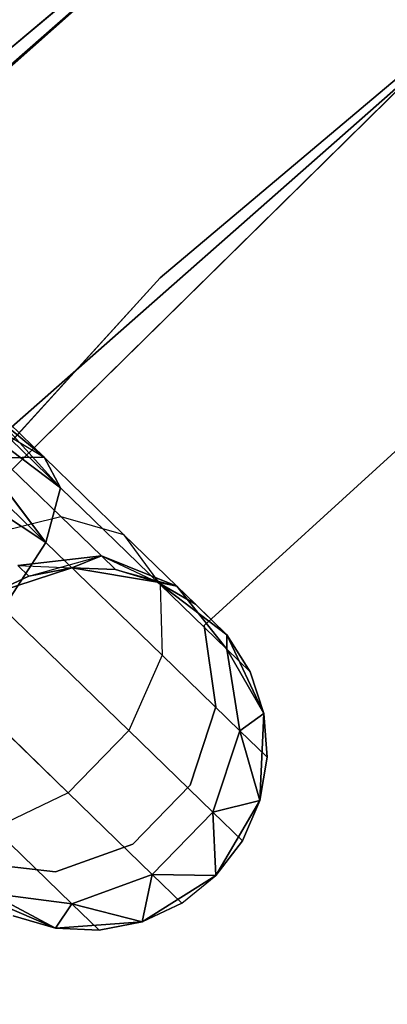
# Model space of a CAD drawing. Extents: x -91 to 91, y -91 to 262.
# Tile 311 of 480: x -43.75 to -41.73, y 40.69 to 46.11. Entities that reach past the tile are written whole.
import ezdxf

# ---------------------------------------------------------------- set-up
doc = ezdxf.new("R2010")
doc.units = 0
doc.header["$LTSCALE"] = 25.4
doc.layers.get('0').update_dxf_attribs({"linetype": 'CONTINUOUS'})

# ---------------------------------------------------------------- blocks, each defined once
blk = doc.blocks.new('ETE0_STL_1')
at = {"color": 0}
for p, q in [((-37.667, 51.1219, 330.5076), (-44.0175, 45.768, 330.5076)), ((-44.0175, 45.768, 321.0076), (-37.667, 51.1219, 321.0076)), ((-37.667, 51.1219, 330.5076), (-44.0175, 45.768, 330.5076)), ((-44.0175, 45.768, 321.0076), (-37.667, 51.1219, 321.0076)), ((-45.0112, 44.7911, 159.5), (-38.7797, 50.283, 159.5)), ((-38.7797, 50.283, 169), (-45.0112, 44.7911, 169)), ((-45.0112, 44.7911, 159.5), (-38.7797, 50.283, 159.5)), ((-38.7797, 50.283, 169), (-45.0112, 44.7911, 169)), ((-38.9328, 50.1646, 158.5), (-45.1475, 44.6537, 158.5)), ((-45.1475, 44.6537, 159.5), (-38.9328, 50.1646, 159.5)), ((-38.9328, 50.1646, 158.5), (-45.1475, 44.6537, 158.5)), ((-45.1475, 44.6537, 159.5), (-38.9328, 50.1646, 159.5)), ((-42.9777, 44.6868, 330.5076), (-36.7773, 49.9143, 330.5076)), ((-36.7773, 49.9143, 321.0076), (-42.9777, 44.6868, 321.0076)), ((-36.7773, 49.9143, 321.0076), (-42.9777, 44.6868, 321.0076)), ((-42.9777, 44.6868, 330.5076), (-36.7773, 49.9143, 330.5076)), ((-37.8636, 49.0953, 159.5), (-43.9479, 43.733, 159.5)), ((-43.9479, 43.733, 169), (-37.8636, 49.0953, 169)), ((-43.9479, 43.733, 169), (-37.8636, 49.0953, 169)), ((-37.8636, 49.0953, 159.5), (-43.9479, 43.733, 159.5)), ((-40.4666, 46.9069, 327.5076), (-46.243, 41.2237, 327.5076)), ((-46.243, 41.2237, 328.5076), (-40.4666, 46.9069, 328.5076)), ((-40.4666, 46.9069, 327.5076), (-46.243, 41.2237, 327.5076)), ((-46.243, 41.2237, 328.5076), (-40.4666, 46.9069, 328.5076)), ((-42.7362, 42.7761, 164.5076), (-38.5741, 46.564, 164.5076)), ((-38.5741, 46.564, 162.5076), (-42.7362, 42.7761, 162.5076)), ((-38.5741, 46.564, 162.5076), (-42.7362, 42.7761, 162.5076)), ((-42.7362, 42.7761, 164.5076), (-38.5741, 46.564, 164.5076)), ((-48.4429, 38.6948, 330.5076), (-42.9777, 44.6868, 330.5076)), ((-42.9777, 44.6868, 321.0076), (-48.4429, 38.6948, 321.0076)), ((-42.9777, 44.6868, 321.0076), (-48.4429, 38.6948, 321.0076)), ((-48.4429, 38.6948, 330.5076), (-42.9777, 44.6868, 330.5076)), ((-42.9777, 44.6868, 321.0076), (-42.9777, 44.6868, 330.5076)), ((-42.9777, 44.6868, 321.0076), (-42.9777, 44.6868, 330.5076)), ((-43.6163, 43.7007, 320.2712), (-44.1324, 44.2017, 320.1281)), ((-43.6163, 43.7007, 320.2712), (-44.1324, 44.2017, 319.8871)), ((-43.6163, 43.7007, 320.2712), (-44.1324, 44.2017, 320.1281)), ((-43.6163, 43.7007, 320.2712), (-44.1324, 44.2017, 319.8871)), ((-43.526, 43.5327, 319.8322), (-44.1324, 44.2017, 319.8871)), ((-43.526, 43.5327, 319.8322), (-44.1324, 44.2017, 319.8871)), ((-44.1324, 44.2017, 170.1281), (-43.6163, 43.7007, 169.744)), ((-44.1324, 44.2017, 169.8871), (-43.6163, 43.7007, 169.744)), ((-44.1324, 44.2017, 169.8871), (-43.6163, 43.7007, 169.744)), ((-44.1324, 44.2017, 170.1281), (-43.6163, 43.7007, 169.744)), ((-44.1324, 44.2017, 170.1281), (-43.526, 43.5327, 170.183)), ((-44.1324, 44.2017, 170.1281), (-43.526, 43.5327, 170.183)), ((-43.6163, 43.7007, 320.2712), (-44.1726, 44.1603, 320.3622)), ((-43.6163, 43.7007, 320.2712), (-44.1726, 44.1603, 320.3622)), ((-43.526, 43.5327, 319.8322), (-44.1726, 44.1603, 319.653)), ((-43.526, 43.5327, 319.8322), (-44.1726, 44.1603, 319.653)), ((-44.1726, 44.1603, 169.653), (-43.6163, 43.7007, 169.744)), ((-44.1726, 44.1603, 169.653), (-43.6163, 43.7007, 169.744)), ((-44.1726, 44.1603, 170.3622), (-43.526, 43.5327, 170.183)), ((-44.1726, 44.1603, 170.3622), (-43.526, 43.5327, 170.183)), ((-43.526, 43.5327, 319.8322), (-44.2506, 44.0799, 319.4395)), ((-43.526, 43.5327, 319.8322), (-44.2506, 44.0799, 319.4395)), ((-43.6073, 43.2326, 319.4683), (-44.2506, 44.0799, 319.4395)), ((-43.6073, 43.2326, 319.4683), (-44.2506, 44.0799, 319.4395)), ((-44.2506, 44.0799, 169.4395), (-43.6163, 43.7007, 169.744)), ((-44.2506, 44.0799, 169.4395), (-43.6163, 43.7007, 169.744)), ((-44.2506, 44.0799, 170.5757), (-43.526, 43.5327, 170.183)), ((-44.2506, 44.0799, 170.5757), (-43.526, 43.5327, 170.183)), ((-44.2506, 44.0799, 170.5757), (-43.6073, 43.2326, 170.5469)), ((-44.2506, 44.0799, 170.5757), (-43.6073, 43.2326, 170.5469)), ((-43.6073, 43.2326, 319.4683), (-44.362, 43.9652, 319.2591)), ((-43.6073, 43.2326, 319.4683), (-44.362, 43.9652, 319.2591)), ((-44.362, 43.9652, 170.7561), (-43.6073, 43.2326, 170.5469)), ((-44.362, 43.9652, 170.7561), (-43.6073, 43.2326, 170.5469)), ((-43.6073, 43.2326, 319.4683), (-44.5002, 43.8229, 319.1222)), ((-43.6073, 43.2326, 319.4683), (-44.5002, 43.8229, 319.1222)), ((-44.5002, 43.8229, 170.8931), (-43.6073, 43.2326, 170.5469)), ((-44.5002, 43.8229, 170.8931), (-43.6073, 43.2326, 170.5469)), ((-43.8574, 43.6982, 320.6847), (-43.6163, 43.7007, 320.2712)), ((-43.8574, 43.6982, 320.6847), (-43.6163, 43.7007, 320.2712)), ((-43.6163, 43.7007, 169.744), (-43.8574, 43.6982, 169.3306)), ((-43.6163, 43.7007, 169.744), (-43.8574, 43.6982, 169.3306)), ((-43.5241, 43.3747, 320.9951), (-43.8574, 43.6982, 320.6847)), ((-43.5241, 43.3747, 320.9951), (-43.8574, 43.6982, 320.6847)), ((-43.8574, 43.6982, 169.3306), (-43.5241, 43.3747, 169.0201)), ((-43.8574, 43.6982, 169.3306), (-43.5241, 43.3747, 169.0201)), ((-43.6163, 43.7007, 320.2712), (-43.526, 43.5327, 319.8322)), ((-43.1788, 43.276, 320.6786), (-43.6163, 43.7007, 320.2712)), ((-43.1788, 43.276, 320.6786), (-43.6163, 43.7007, 320.2712)), ((-43.6163, 43.7007, 320.2712), (-43.526, 43.5327, 319.8322)), ((-43.526, 43.5327, 170.183), (-43.6163, 43.7007, 169.744)), ((-43.6163, 43.7007, 169.744), (-43.1788, 43.276, 169.3366)), ((-43.6163, 43.7007, 169.744), (-43.1788, 43.276, 169.3366)), ((-43.526, 43.5327, 170.183), (-43.6163, 43.7007, 169.744)), ((-43.526, 43.5327, 319.8322), (-43.6073, 43.2326, 319.4683)), ((-43.526, 43.5327, 319.8322), (-43.6073, 43.2326, 319.4683)), ((-43.6073, 43.2326, 170.5469), (-43.526, 43.5327, 170.183)), ((-43.6073, 43.2326, 170.5469), (-43.526, 43.5327, 170.183)), ((-42.9779, 43.0006, 320.3427), (-43.526, 43.5327, 319.8322)), ((-42.9779, 43.0006, 320.3427), (-43.526, 43.5327, 319.8322)), ((-43.526, 43.5327, 170.183), (-42.9779, 43.0006, 169.6726)), ((-43.526, 43.5327, 170.183), (-42.9779, 43.0006, 169.6726)), ((-43.9347, 43.2739, 321.2195), (-43.5241, 43.3747, 320.9951)), ((-43.9347, 43.2739, 321.2195), (-43.5241, 43.3747, 320.9951)), ((-43.9347, 43.2739, 168.7957), (-43.5241, 43.3747, 169.0201)), ((-43.9347, 43.2739, 168.7957), (-43.5241, 43.3747, 169.0201)), ((-43.5241, 43.3747, 320.9951), (-43.1788, 43.276, 320.6786)), ((-43.3014, 43.1585, 321.4596), (-43.5241, 43.3747, 320.9951)), ((-43.3014, 43.1585, 321.4596), (-43.5241, 43.3747, 320.9951)), ((-43.5241, 43.3747, 320.9951), (-43.1788, 43.276, 320.6786)), ((-43.5241, 43.3747, 169.0201), (-43.3014, 43.1585, 168.5556)), ((-43.5241, 43.3747, 169.0201), (-43.3014, 43.1585, 168.5556)), ((-43.5241, 43.3747, 169.0201), (-43.1788, 43.276, 169.3366)), ((-43.5241, 43.3747, 169.0201), (-43.1788, 43.276, 169.3366)), ((-43.1788, 43.276, 320.6786), (-42.9779, 43.0006, 320.3427)), ((-42.8865, 42.9923, 321.2884), (-43.1788, 43.276, 320.6786)), ((-42.8865, 42.9923, 321.2884), (-43.1788, 43.276, 320.6786)), ((-43.1788, 43.276, 320.6786), (-42.9779, 43.0006, 320.3427)), ((-43.1788, 43.276, 169.3366), (-42.8865, 42.9923, 168.7269)), ((-43.1788, 43.276, 169.3366), (-42.8865, 42.9923, 168.7269)), ((-43.1788, 43.276, 169.3366), (-42.9779, 43.0006, 169.6726)), ((-43.1788, 43.276, 169.3366), (-42.9779, 43.0006, 169.6726)), ((-43.6073, 43.2326, 319.4683), (-43.8414, 42.8692, 319.2628)), ((-43.6073, 43.2326, 319.4683), (-43.8414, 42.8692, 319.2628)), ((-43.8414, 42.8692, 170.7524), (-43.6073, 43.2326, 170.5469)), ((-43.8414, 42.8692, 170.7524), (-43.6073, 43.2326, 170.5469)), ((-42.9674, 42.6115, 320.0641), (-43.6073, 43.2326, 319.4683)), ((-42.9674, 42.6115, 320.0641), (-43.6073, 43.2326, 319.4683)), ((-43.6073, 43.2326, 170.5469), (-42.9674, 42.6115, 169.9511)), ((-43.6073, 43.2326, 170.5469), (-42.9674, 42.6115, 169.9511)), ((-43.3014, 43.1585, 321.4596), (-43.7613, 43.1056, 321.5811)), ((-43.3014, 43.1585, 321.4596), (-43.7613, 43.1056, 321.5811)), ((-43.7613, 43.1056, 168.4341), (-43.3014, 43.1585, 168.5556)), ((-43.7613, 43.1056, 168.4341), (-43.3014, 43.1585, 168.5556)), ((-43.7004, 43.0466, 322.0076), (-43.3014, 43.1585, 321.4596)), ((-43.7004, 43.0466, 322.0076), (-43.3014, 43.1585, 321.4596)), ((-43.464, 43.0935, 322.0076), (-43.3014, 43.1585, 321.4596)), ((-43.464, 43.0935, 322.0076), (-43.3014, 43.1585, 321.4596)), ((-43.3014, 43.1585, 168.5556), (-43.464, 43.0935, 168.0076)), ((-43.3014, 43.1585, 168.5556), (-43.464, 43.0935, 168.0076)), ((-43.2232, 43.0826, 322.0076), (-43.3014, 43.1585, 321.4596)), ((-43.2232, 43.0826, 322.0076), (-43.3014, 43.1585, 321.4596)), ((-42.8865, 42.9923, 321.2884), (-43.3014, 43.1585, 321.4596)), ((-42.8865, 42.9923, 321.2884), (-43.3014, 43.1585, 321.4596)), ((-43.3014, 43.1585, 168.5556), (-43.2232, 43.0826, 168.0076)), ((-43.3014, 43.1585, 168.5556), (-43.2232, 43.0826, 168.0076)), ((-43.3014, 43.1585, 168.5556), (-42.992, 43.0143, 168.0076)), ((-43.3014, 43.1585, 168.5556), (-42.992, 43.0143, 168.0076)), ((-43.3014, 43.1585, 168.5556), (-42.8865, 42.9923, 168.7269)), ((-43.3014, 43.1585, 168.5556), (-42.8865, 42.9923, 168.7269)), ((-43.7004, 43.0466, 322.0076), (-43.7613, 43.1056, 321.5811)), ((-43.7004, 43.0466, 322.0076), (-43.7613, 43.1056, 321.5811)), ((-43.7613, 43.1056, 168.4341), (-43.7004, 43.0466, 168.0076)), ((-43.7613, 43.1056, 168.4341), (-43.7004, 43.0466, 168.0076)), ((-43.7613, 43.1056, 168.4341), (-43.464, 43.0935, 168.0076)), ((-43.7613, 43.1056, 168.4341), (-43.464, 43.0935, 168.0076)), ((-43.464, 43.0935, 327.5076), (-43.9188, 42.9444, 327.5076)), ((-43.9188, 42.9444, 163.5076), (-43.464, 43.0935, 163.5076)), ((-43.464, 43.0935, 327.5076), (-43.9188, 42.9444, 327.5076)), ((-43.9188, 42.9444, 163.5076), (-43.464, 43.0935, 163.5076)), ((-43.464, 43.0935, 322.0076), (-43.7004, 43.0466, 322.0076)), ((-43.7004, 43.0466, 322.0076), (-43.464, 43.0935, 327.5076)), ((-43.7004, 43.0466, 322.0076), (-43.464, 43.0935, 327.5076)), ((-43.464, 43.0935, 322.0076), (-43.7004, 43.0466, 322.0076)), ((-43.464, 43.0935, 168.0076), (-43.7004, 43.0466, 168.0076)), ((-43.7004, 43.0466, 168.0076), (-43.464, 43.0935, 163.5076)), ((-43.7004, 43.0466, 168.0076), (-43.464, 43.0935, 163.5076)), ((-43.464, 43.0935, 168.0076), (-43.7004, 43.0466, 168.0076)), ((-42.992, 43.0143, 327.5076), (-43.464, 43.0935, 327.5076)), ((-43.464, 43.0935, 163.5076), (-42.992, 43.0143, 163.5076)), ((-43.2232, 43.0826, 322.0076), (-43.464, 43.0935, 327.5076)), ((-42.992, 43.0143, 327.5076), (-43.464, 43.0935, 327.5076)), ((-43.2232, 43.0826, 322.0076), (-43.464, 43.0935, 322.0076)), ((-43.464, 43.0935, 322.0076), (-43.464, 43.0935, 327.5076)), ((-43.2232, 43.0826, 322.0076), (-43.464, 43.0935, 327.5076)), ((-43.464, 43.0935, 322.0076), (-43.464, 43.0935, 327.5076)), ((-43.2232, 43.0826, 322.0076), (-43.464, 43.0935, 322.0076)), ((-43.2232, 43.0826, 168.0076), (-43.464, 43.0935, 168.0076)), ((-43.464, 43.0935, 163.5076), (-43.2232, 43.0826, 168.0076)), ((-43.464, 43.0935, 163.5076), (-42.992, 43.0143, 163.5076)), ((-43.464, 43.0935, 168.0076), (-43.464, 43.0935, 163.5076)), ((-43.464, 43.0935, 168.0076), (-43.464, 43.0935, 163.5076)), ((-43.2232, 43.0826, 168.0076), (-43.464, 43.0935, 168.0076)), ((-43.464, 43.0935, 163.5076), (-43.2232, 43.0826, 168.0076)), ((-42.992, 43.0143, 322.0076), (-43.2232, 43.0826, 322.0076)), ((-43.2232, 43.0826, 322.0076), (-42.992, 43.0143, 327.5076)), ((-43.2232, 43.0826, 322.0076), (-42.992, 43.0143, 327.5076)), ((-43.2232, 43.0826, 322.0076), (-42.8865, 42.9923, 321.2884)), ((-43.2232, 43.0826, 322.0076), (-42.8865, 42.9923, 321.2884)), ((-42.992, 43.0143, 322.0076), (-43.2232, 43.0826, 322.0076)), ((-42.992, 43.0143, 168.0076), (-43.2232, 43.0826, 168.0076)), ((-43.2232, 43.0826, 168.0076), (-42.992, 43.0143, 163.5076)), ((-43.2232, 43.0826, 168.0076), (-42.992, 43.0143, 163.5076)), ((-42.992, 43.0143, 168.0076), (-43.2232, 43.0826, 168.0076)), ((-43.7004, 43.0466, 322.0076), (-43.9188, 42.9444, 327.5076)), ((-43.7004, 43.0466, 322.0076), (-43.9188, 42.9444, 327.5076)), ((-43.7004, 43.0466, 322.0076), (-43.9188, 42.9444, 322.0076)), ((-43.7004, 43.0466, 322.0076), (-43.9188, 42.9444, 322.0076)), ((-43.7004, 43.0466, 168.0076), (-43.9188, 42.9444, 168.0076)), ((-43.9188, 42.9444, 163.5076), (-43.7004, 43.0466, 168.0076)), ((-43.7004, 43.0466, 168.0076), (-43.9188, 42.9444, 168.0076)), ((-43.9188, 42.9444, 163.5076), (-43.7004, 43.0466, 168.0076)), ((-42.6109, 42.7247, 327.5076), (-42.992, 43.0143, 327.5076)), ((-42.992, 43.0143, 163.5076), (-42.6109, 42.7247, 163.5076)), ((-42.7838, 42.8926, 322.0076), (-42.992, 43.0143, 327.5076)), ((-42.6109, 42.7247, 327.5076), (-42.992, 43.0143, 327.5076)), ((-42.7838, 42.8926, 322.0076), (-42.992, 43.0143, 322.0076)), ((-42.992, 43.0143, 322.0076), (-42.992, 43.0143, 327.5076)), ((-42.7838, 42.8926, 322.0076), (-42.992, 43.0143, 327.5076)), ((-42.992, 43.0143, 322.0076), (-42.992, 43.0143, 327.5076)), ((-42.992, 43.0143, 322.0076), (-42.8865, 42.9923, 321.2884)), ((-42.7838, 42.8926, 322.0076), (-42.992, 43.0143, 322.0076)), ((-42.992, 43.0143, 322.0076), (-42.8865, 42.9923, 321.2884)), ((-42.8865, 42.9923, 168.7269), (-42.992, 43.0143, 168.0076)), ((-42.8865, 42.9923, 168.7269), (-42.992, 43.0143, 168.0076)), ((-42.7838, 42.8926, 168.0076), (-42.992, 43.0143, 168.0076)), ((-42.992, 43.0143, 163.5076), (-42.7838, 42.8926, 168.0076)), ((-42.992, 43.0143, 163.5076), (-42.6109, 42.7247, 163.5076)), ((-42.992, 43.0143, 168.0076), (-42.992, 43.0143, 163.5076)), ((-42.992, 43.0143, 168.0076), (-42.992, 43.0143, 163.5076)), ((-42.7838, 42.8926, 168.0076), (-42.992, 43.0143, 168.0076)), ((-42.992, 43.0143, 163.5076), (-42.7838, 42.8926, 168.0076)), ((-42.9779, 43.0006, 320.3427), (-42.9674, 42.6115, 320.0641)), ((-42.6117, 42.6451, 321.1065), (-42.9779, 43.0006, 320.3427)), ((-42.6117, 42.6451, 321.1065), (-42.9779, 43.0006, 320.3427)), ((-42.9779, 43.0006, 320.3427), (-42.9674, 42.6115, 320.0641)), ((-42.9779, 43.0006, 169.6726), (-42.6117, 42.6451, 168.9087)), ((-42.9779, 43.0006, 169.6726), (-42.6117, 42.6451, 168.9087)), ((-42.9779, 43.0006, 169.6726), (-42.9674, 42.6115, 169.9511)), ((-42.9779, 43.0006, 169.6726), (-42.9674, 42.6115, 169.9511)), ((-42.6109, 42.7247, 322.0076), (-42.8865, 42.9923, 321.2884)), ((-42.7838, 42.8926, 322.0076), (-42.8865, 42.9923, 321.2884)), ((-42.7838, 42.8926, 322.0076), (-42.8865, 42.9923, 321.2884)), ((-42.6109, 42.7247, 322.0076), (-42.8865, 42.9923, 321.2884)), ((-42.6117, 42.6451, 321.1065), (-42.8865, 42.9923, 321.2884)), ((-42.6117, 42.6451, 321.1065), (-42.8865, 42.9923, 321.2884)), ((-42.8865, 42.9923, 168.7269), (-42.7838, 42.8926, 168.0076)), ((-42.8865, 42.9923, 168.7269), (-42.6109, 42.7247, 168.0076)), ((-42.8865, 42.9923, 168.7269), (-42.7838, 42.8926, 168.0076)), ((-42.8865, 42.9923, 168.7269), (-42.6109, 42.7247, 168.0076)), ((-42.8865, 42.9923, 168.7269), (-42.6117, 42.6451, 168.9087)), ((-42.8865, 42.9923, 168.7269), (-42.6117, 42.6451, 168.9087)), ((-42.7838, 42.8926, 322.0076), (-42.6109, 42.7247, 327.5076)), ((-42.7838, 42.8926, 322.0076), (-42.6109, 42.7247, 327.5076)), ((-42.7838, 42.8926, 168.0076), (-42.6109, 42.7247, 163.5076)), ((-42.7838, 42.8926, 168.0076), (-42.6109, 42.7247, 163.5076)), ((-43.1498, 42.1979, 319.9068), (-43.8414, 42.8692, 319.2628)), ((-43.1498, 42.1979, 319.9068), (-43.8414, 42.8692, 319.2628)), ((-43.8414, 42.8692, 170.7524), (-43.1498, 42.1979, 170.1084)), ((-43.8414, 42.8692, 170.7524), (-43.1498, 42.1979, 170.1084)), ((-42.6723, 42.3283, 164.5076), (-42.7362, 42.7761, 164.5076)), ((-42.7362, 42.7761, 164.5076), (-42.7362, 42.7761, 162.5076)), ((-42.7362, 42.7761, 162.5076), (-42.6723, 42.3283, 162.5076)), ((-42.7362, 42.7761, 164.5076), (-42.7362, 42.7761, 162.5076)), ((-42.7362, 42.7761, 162.5076), (-42.6723, 42.3283, 162.5076)), ((-42.6723, 42.3283, 164.5076), (-42.7362, 42.7761, 164.5076)), ((-42.6109, 42.7247, 322.0076), (-42.6117, 42.6451, 321.1065)), ((-42.6109, 42.7247, 322.0076), (-42.6117, 42.6451, 321.1065)), ((-42.6117, 42.6451, 168.9087), (-42.6109, 42.7247, 168.0076)), ((-42.6117, 42.6451, 168.9087), (-42.6109, 42.7247, 168.0076)), ((-42.4079, 42.2912, 327.5076), (-42.6109, 42.7247, 327.5076)), ((-42.6109, 42.7247, 163.5076), (-42.4079, 42.2912, 163.5076)), ((-42.4831, 42.5203, 322.0076), (-42.6109, 42.7247, 327.5076)), ((-42.4079, 42.2912, 327.5076), (-42.6109, 42.7247, 327.5076)), ((-42.4831, 42.5203, 322.0076), (-42.6109, 42.7247, 322.0076)), ((-42.6109, 42.7247, 322.0076), (-42.6109, 42.7247, 327.5076)), ((-42.4831, 42.5203, 322.0076), (-42.6109, 42.7247, 327.5076)), ((-42.6109, 42.7247, 322.0076), (-42.6109, 42.7247, 327.5076)), ((-42.4831, 42.5203, 322.0076), (-42.6109, 42.7247, 322.0076)), ((-42.6109, 42.7247, 168.0076), (-42.6109, 42.7247, 163.5076)), ((-42.4831, 42.5203, 168.0076), (-42.6109, 42.7247, 168.0076)), ((-42.6109, 42.7247, 163.5076), (-42.4831, 42.5203, 168.0076)), ((-42.6109, 42.7247, 163.5076), (-42.4079, 42.2912, 163.5076)), ((-42.6109, 42.7247, 168.0076), (-42.6109, 42.7247, 163.5076)), ((-42.4831, 42.5203, 168.0076), (-42.6109, 42.7247, 168.0076)), ((-42.6109, 42.7247, 163.5076), (-42.4831, 42.5203, 168.0076)), ((-42.4831, 42.5203, 322.0076), (-42.6117, 42.6451, 321.1065)), ((-42.4831, 42.5203, 322.0076), (-42.6117, 42.6451, 321.1065)), ((-42.4079, 42.2912, 322.0076), (-42.6117, 42.6451, 321.1065)), ((-42.4079, 42.2912, 322.0076), (-42.6117, 42.6451, 321.1065)), ((-42.5399, 42.1965, 320.9558), (-42.6117, 42.6451, 321.1065)), ((-42.5399, 42.1965, 320.9558), (-42.6117, 42.6451, 321.1065)), ((-42.6117, 42.6451, 168.9087), (-42.4831, 42.5203, 168.0076)), ((-42.6117, 42.6451, 168.9087), (-42.4831, 42.5203, 168.0076)), ((-42.6117, 42.6451, 168.9087), (-42.4079, 42.2912, 168.0076)), ((-42.6117, 42.6451, 168.9087), (-42.4079, 42.2912, 168.0076)), ((-42.6117, 42.6451, 168.9087), (-42.5399, 42.1965, 169.0594)), ((-42.6117, 42.6451, 168.9087), (-42.5399, 42.1965, 169.0594)), ((-42.9674, 42.6115, 320.0641), (-43.1498, 42.1979, 319.9068)), ((-42.9674, 42.6115, 320.0641), (-43.1498, 42.1979, 319.9068)), ((-42.9674, 42.6115, 169.9511), (-43.1498, 42.1979, 170.1084)), ((-42.9674, 42.6115, 169.9511), (-43.1498, 42.1979, 170.1084)), ((-42.5399, 42.1965, 320.9558), (-42.9674, 42.6115, 320.0641)), ((-42.5399, 42.1965, 320.9558), (-42.9674, 42.6115, 320.0641)), ((-42.9674, 42.6115, 169.9511), (-42.5399, 42.1965, 169.0594)), ((-42.9674, 42.6115, 169.9511), (-42.5399, 42.1965, 169.0594)), ((-43.4832, 41.8545, 319.9068), (-44.1748, 42.5258, 319.2628)), ((-43.4832, 41.8545, 319.9068), (-44.1748, 42.5258, 319.2628)), ((-44.1748, 42.5258, 170.7524), (-43.4832, 41.8545, 170.1084)), ((-44.1748, 42.5258, 170.7524), (-43.4832, 41.8545, 170.1084)), ((-42.4079, 42.2912, 322.0076), (-42.4831, 42.5203, 322.0076)), ((-42.4831, 42.5203, 322.0076), (-42.4079, 42.2912, 327.5076)), ((-42.4831, 42.5203, 322.0076), (-42.4079, 42.2912, 327.5076)), ((-42.4079, 42.2912, 322.0076), (-42.4831, 42.5203, 322.0076)), ((-42.4079, 42.2912, 168.0076), (-42.4831, 42.5203, 168.0076)), ((-42.4831, 42.5203, 168.0076), (-42.4079, 42.2912, 163.5076)), ((-42.4831, 42.5203, 168.0076), (-42.4079, 42.2912, 163.5076)), ((-42.4079, 42.2912, 168.0076), (-42.4831, 42.5203, 168.0076)), ((-42.8123, 41.8983, 164.5076), (-42.6723, 42.3283, 164.5076)), ((-42.6723, 42.3283, 162.5076), (-42.8123, 41.8983, 162.5076)), ((-42.6723, 42.3283, 162.5076), (-42.8123, 41.8983, 162.5076)), ((-42.8123, 41.8983, 164.5076), (-42.6723, 42.3283, 164.5076)), ((-42.6723, 42.3283, 164.5076), (-42.6723, 42.3283, 162.5076)), ((-42.6723, 42.3283, 164.5076), (-42.6723, 42.3283, 162.5076)), ((-42.4079, 42.2912, 322.0076), (-42.5399, 42.1965, 320.9558)), ((-42.4079, 42.2912, 322.0076), (-42.5399, 42.1965, 320.9558)), ((-42.5399, 42.1965, 169.0594), (-42.4079, 42.2912, 168.0076)), ((-42.5399, 42.1965, 169.0594), (-42.4079, 42.2912, 168.0076)), ((-42.4297, 41.8131, 327.5076), (-42.4079, 42.2912, 327.5076)), ((-42.4079, 42.2912, 163.5076), (-42.4297, 41.8131, 163.5076)), ((-42.4297, 41.8131, 327.5076), (-42.4079, 42.2912, 327.5076)), ((-42.4079, 42.2912, 163.5076), (-42.4297, 41.8131, 163.5076)), ((-42.3898, 42.0508, 322.0076), (-42.4079, 42.2912, 327.5076)), ((-42.3898, 42.0508, 322.0076), (-42.4079, 42.2912, 322.0076)), ((-42.4079, 42.2912, 322.0076), (-42.4079, 42.2912, 327.5076)), ((-42.3898, 42.0508, 322.0076), (-42.4079, 42.2912, 327.5076)), ((-42.4079, 42.2912, 322.0076), (-42.4079, 42.2912, 327.5076)), ((-42.3898, 42.0508, 322.0076), (-42.4079, 42.2912, 322.0076)), ((-42.3898, 42.0508, 168.0076), (-42.4079, 42.2912, 168.0076)), ((-42.4079, 42.2912, 163.5076), (-42.3898, 42.0508, 168.0076)), ((-42.4079, 42.2912, 168.0076), (-42.4079, 42.2912, 163.5076)), ((-42.4079, 42.2912, 168.0076), (-42.4079, 42.2912, 163.5076)), ((-42.3898, 42.0508, 168.0076), (-42.4079, 42.2912, 168.0076)), ((-42.4079, 42.2912, 163.5076), (-42.3898, 42.0508, 168.0076)), ((-43.1498, 42.1979, 319.9068), (-43.4832, 41.8545, 319.9068)), ((-43.1498, 42.1979, 319.9068), (-43.4832, 41.8545, 319.9068)), ((-43.1498, 42.1979, 170.1084), (-43.4832, 41.8545, 170.1084)), ((-43.1498, 42.1979, 170.1084), (-43.4832, 41.8545, 170.1084)), ((-42.6877, 41.7493, 320.8707), (-43.1498, 42.1979, 319.9068)), ((-42.6877, 41.7493, 320.8707), (-43.1498, 42.1979, 319.9068)), ((-43.1498, 42.1979, 170.1084), (-42.6877, 41.7493, 169.1445)), ((-43.1498, 42.1979, 170.1084), (-42.6877, 41.7493, 169.1445)), ((-42.6877, 41.7493, 320.8707), (-42.5399, 42.1965, 320.9558)), ((-42.6877, 41.7493, 320.8707), (-42.5399, 42.1965, 320.9558)), ((-42.5399, 42.1965, 169.0594), (-42.6877, 41.7493, 169.1445)), ((-42.5399, 42.1965, 169.0594), (-42.6877, 41.7493, 169.1445)), ((-42.3898, 42.0508, 322.0076), (-42.5399, 42.1965, 320.9558)), ((-42.3898, 42.0508, 322.0076), (-42.5399, 42.1965, 320.9558)), ((-42.4297, 41.8131, 322.0076), (-42.5399, 42.1965, 320.9558)), ((-42.4297, 41.8131, 322.0076), (-42.5399, 42.1965, 320.9558)), ((-42.5399, 42.1965, 169.0594), (-42.3898, 42.0508, 168.0076)), ((-42.5399, 42.1965, 169.0594), (-42.3898, 42.0508, 168.0076)), ((-42.5399, 42.1965, 169.0594), (-42.4297, 41.8131, 168.0076)), ((-42.5399, 42.1965, 169.0594), (-42.4297, 41.8131, 168.0076)), ((-42.4297, 41.8131, 322.0076), (-42.3898, 42.0508, 322.0076)), ((-42.3898, 42.0508, 322.0076), (-42.4297, 41.8131, 327.5076)), ((-42.3898, 42.0508, 322.0076), (-42.4297, 41.8131, 327.5076)), ((-42.4297, 41.8131, 322.0076), (-42.3898, 42.0508, 322.0076)), ((-42.4297, 41.8131, 168.0076), (-42.3898, 42.0508, 168.0076)), ((-42.3898, 42.0508, 168.0076), (-42.4297, 41.8131, 163.5076)), ((-42.3898, 42.0508, 168.0076), (-42.4297, 41.8131, 163.5076)), ((-42.4297, 41.8131, 168.0076), (-42.3898, 42.0508, 168.0076)), ((-43.1274, 41.5738, 164.5076), (-42.8123, 41.8983, 164.5076)), ((-42.8123, 41.8983, 162.5076), (-43.1274, 41.5738, 162.5076)), ((-42.8123, 41.8983, 162.5076), (-43.1274, 41.5738, 162.5076)), ((-43.1274, 41.5738, 164.5076), (-42.8123, 41.8983, 164.5076)), ((-42.8123, 41.8983, 164.5076), (-42.8123, 41.8983, 162.5076)), ((-42.8123, 41.8983, 164.5076), (-42.8123, 41.8983, 162.5076)), ((-43.4832, 41.8545, 319.9068), (-43.8912, 41.6599, 320.0641)), ((-43.4832, 41.8545, 319.9068), (-43.8912, 41.6599, 320.0641)), ((-43.4832, 41.8545, 170.1084), (-43.8912, 41.6599, 169.9511)), ((-43.4832, 41.8545, 170.1084), (-43.8912, 41.6599, 169.9511)), ((-43.0211, 41.4059, 320.8707), (-43.4832, 41.8545, 319.9068)), ((-43.0211, 41.4059, 320.8707), (-43.4832, 41.8545, 319.9068)), ((-43.4832, 41.8545, 170.1084), (-43.0211, 41.4059, 169.1445)), ((-43.4832, 41.8545, 170.1084), (-43.0211, 41.4059, 169.1445)), ((-42.4297, 41.8131, 322.0076), (-42.6877, 41.7493, 320.8707)), ((-42.4297, 41.8131, 322.0076), (-42.6877, 41.7493, 320.8707)), ((-42.6877, 41.7493, 169.1445), (-42.4297, 41.8131, 168.0076)), ((-42.6877, 41.7493, 169.1445), (-42.4297, 41.8131, 168.0076)), ((-42.6712, 41.3998, 327.5076), (-42.4297, 41.8131, 327.5076)), ((-42.4297, 41.8131, 163.5076), (-42.6712, 41.3998, 163.5076)), ((-42.6712, 41.3998, 327.5076), (-42.4297, 41.8131, 327.5076)), ((-42.4297, 41.8131, 163.5076), (-42.6712, 41.3998, 163.5076)), ((-42.5254, 41.5918, 322.0076), (-42.4297, 41.8131, 327.5076)), ((-42.5254, 41.5918, 322.0076), (-42.4297, 41.8131, 322.0076)), ((-42.5254, 41.5918, 322.0076), (-42.4297, 41.8131, 327.5076)), ((-42.5254, 41.5918, 322.0076), (-42.4297, 41.8131, 322.0076)), ((-42.5254, 41.5918, 168.0076), (-42.4297, 41.8131, 168.0076)), ((-42.4297, 41.8131, 163.5076), (-42.5254, 41.5918, 168.0076)), ((-42.5254, 41.5918, 168.0076), (-42.4297, 41.8131, 168.0076)), ((-42.4297, 41.8131, 163.5076), (-42.5254, 41.5918, 168.0076)), ((-42.4297, 41.8131, 322.0076), (-42.4297, 41.8131, 327.5076)), ((-42.4297, 41.8131, 322.0076), (-42.4297, 41.8131, 327.5076)), ((-42.4297, 41.8131, 168.0076), (-42.4297, 41.8131, 163.5076)), ((-42.4297, 41.8131, 168.0076), (-42.4297, 41.8131, 163.5076)), ((-43.0211, 41.4059, 320.8707), (-42.6877, 41.7493, 320.8707)), ((-43.0211, 41.4059, 320.8707), (-42.6877, 41.7493, 320.8707)), ((-42.6877, 41.7493, 169.1445), (-43.0211, 41.4059, 169.1445)), ((-42.6877, 41.7493, 169.1445), (-43.0211, 41.4059, 169.1445)), ((-42.5254, 41.5918, 322.0076), (-42.6877, 41.7493, 320.8707)), ((-42.5254, 41.5918, 322.0076), (-42.6877, 41.7493, 320.8707)), ((-42.6712, 41.3998, 322.0076), (-42.6877, 41.7493, 320.8707)), ((-42.6712, 41.3998, 322.0076), (-42.6877, 41.7493, 320.8707)), ((-42.6877, 41.7493, 169.1445), (-42.5254, 41.5918, 168.0076)), ((-42.6877, 41.7493, 169.1445), (-42.5254, 41.5918, 168.0076)), ((-42.6877, 41.7493, 169.1445), (-42.6712, 41.3998, 168.0076)), ((-42.6877, 41.7493, 169.1445), (-42.6712, 41.3998, 168.0076)), ((-43.4637, 41.2449, 320.9558), (-43.8912, 41.6599, 320.0641)), ((-43.4637, 41.2449, 320.9558), (-43.8912, 41.6599, 320.0641)), ((-43.8912, 41.6599, 169.9511), (-43.4637, 41.2449, 169.0594)), ((-43.8912, 41.6599, 169.9511), (-43.4637, 41.2449, 169.0594)), ((-42.6712, 41.3998, 327.5076), (-42.5254, 41.5918, 322.0076)), ((-42.6712, 41.3998, 322.0076), (-42.5254, 41.5918, 322.0076)), ((-42.6712, 41.3998, 327.5076), (-42.5254, 41.5918, 322.0076)), ((-42.6712, 41.3998, 322.0076), (-42.5254, 41.5918, 322.0076)), ((-42.6712, 41.3998, 168.0076), (-42.5254, 41.5918, 168.0076)), ((-42.5254, 41.5918, 168.0076), (-42.6712, 41.3998, 163.5076)), ((-42.6712, 41.3998, 168.0076), (-42.5254, 41.5918, 168.0076)), ((-42.5254, 41.5918, 168.0076), (-42.6712, 41.3998, 163.5076)), ((-43.5532, 41.4214, 164.5076), (-43.1274, 41.5738, 164.5076)), ((-43.1274, 41.5738, 162.5076), (-43.5532, 41.4214, 162.5076)), ((-43.1274, 41.5738, 162.5076), (-43.5532, 41.4214, 162.5076)), ((-43.5532, 41.4214, 164.5076), (-43.1274, 41.5738, 164.5076)), ((-43.1274, 41.5738, 164.5076), (-43.1274, 41.5738, 162.5076)), ((-43.1274, 41.5738, 164.5076), (-43.1274, 41.5738, 162.5076)), ((-44.0026, 41.4722, 164.5076), (-43.5532, 41.4214, 164.5076)), ((-43.5532, 41.4214, 162.5076), (-44.0026, 41.4722, 162.5076)), ((-43.5532, 41.4214, 162.5076), (-44.0026, 41.4722, 162.5076)), ((-44.0026, 41.4722, 164.5076), (-43.5532, 41.4214, 164.5076)), ((-43.5532, 41.4214, 164.5076), (-43.5532, 41.4214, 162.5076)), ((-43.5532, 41.4214, 164.5076), (-43.5532, 41.4214, 162.5076)), ((-43.4637, 41.2449, 320.9558), (-43.0211, 41.4059, 320.8707)), ((-43.4637, 41.2449, 320.9558), (-43.0211, 41.4059, 320.8707)), ((-43.0211, 41.4059, 169.1445), (-43.4637, 41.2449, 169.0594)), ((-43.0211, 41.4059, 169.1445), (-43.4637, 41.2449, 169.0594)), ((-43.0771, 41.1462, 322.0076), (-43.0211, 41.4059, 320.8707)), ((-43.0771, 41.1462, 322.0076), (-43.0211, 41.4059, 320.8707)), ((-43.0211, 41.4059, 169.1445), (-43.0771, 41.1462, 168.0076)), ((-43.0211, 41.4059, 169.1445), (-43.0771, 41.1462, 168.0076)), ((-43.0771, 41.1462, 327.5076), (-42.6712, 41.3998, 327.5076)), ((-42.6712, 41.3998, 163.5076), (-43.0771, 41.1462, 163.5076)), ((-43.0771, 41.1462, 327.5076), (-42.6712, 41.3998, 327.5076)), ((-42.6712, 41.3998, 163.5076), (-43.0771, 41.1462, 163.5076)), ((-42.6712, 41.3998, 322.0076), (-43.0211, 41.4059, 320.8707)), ((-42.8588, 41.2484, 322.0076), (-43.0211, 41.4059, 320.8707)), ((-42.6712, 41.3998, 322.0076), (-43.0211, 41.4059, 320.8707)), ((-42.8588, 41.2484, 322.0076), (-43.0211, 41.4059, 320.8707)), ((-43.0211, 41.4059, 169.1445), (-42.6712, 41.3998, 168.0076)), ((-43.0211, 41.4059, 169.1445), (-42.6712, 41.3998, 168.0076)), ((-43.0211, 41.4059, 169.1445), (-42.8588, 41.2484, 168.0076)), ((-43.0211, 41.4059, 169.1445), (-42.8588, 41.2484, 168.0076)), ((-42.8588, 41.2484, 322.0076), (-42.6712, 41.3998, 327.5076)), ((-42.8588, 41.2484, 322.0076), (-42.6712, 41.3998, 327.5076)), ((-42.8588, 41.2484, 322.0076), (-42.6712, 41.3998, 322.0076)), ((-42.8588, 41.2484, 322.0076), (-42.6712, 41.3998, 322.0076)), ((-42.8588, 41.2484, 168.0076), (-42.6712, 41.3998, 168.0076)), ((-42.8588, 41.2484, 168.0076), (-42.6712, 41.3998, 168.0076)), ((-42.8588, 41.2484, 168.0076), (-42.6712, 41.3998, 163.5076)), ((-42.8588, 41.2484, 168.0076), (-42.6712, 41.3998, 163.5076)), ((-42.6712, 41.3998, 322.0076), (-42.6712, 41.3998, 327.5076)), ((-42.6712, 41.3998, 322.0076), (-42.6712, 41.3998, 327.5076)), ((-42.6712, 41.3998, 168.0076), (-42.6712, 41.3998, 163.5076)), ((-42.6712, 41.3998, 168.0076), (-42.6712, 41.3998, 163.5076)), ((-43.9937, 41.3001, 327.5076), (-43.5544, 41.1102, 327.5076)), ((-43.5544, 41.1102, 163.5076), (-43.9937, 41.3001, 163.5076)), ((-43.9937, 41.3001, 327.5076), (-43.5544, 41.1102, 327.5076)), ((-43.5544, 41.1102, 163.5076), (-43.9937, 41.3001, 163.5076)), ((-43.5544, 41.1102, 322.0076), (-43.9142, 41.3033, 321.1065)), ((-43.9142, 41.3033, 321.1065), (-43.4637, 41.2449, 320.9558)), ((-43.5544, 41.1102, 322.0076), (-43.9142, 41.3033, 321.1065)), ((-43.9142, 41.3033, 321.1065), (-43.4637, 41.2449, 320.9558)), ((-43.4637, 41.2449, 169.0594), (-43.9142, 41.3033, 168.9087)), ((-43.9142, 41.3033, 168.9087), (-43.5544, 41.1102, 168.0076)), ((-43.9142, 41.3033, 168.9087), (-43.5544, 41.1102, 168.0076)), ((-43.4637, 41.2449, 169.0594), (-43.9142, 41.3033, 168.9087)), ((-43.5544, 41.1102, 322.0076), (-43.4637, 41.2449, 320.9558)), ((-43.5544, 41.1102, 322.0076), (-43.4637, 41.2449, 320.9558)), ((-43.4637, 41.2449, 169.0594), (-43.5544, 41.1102, 168.0076)), ((-43.4637, 41.2449, 169.0594), (-43.5544, 41.1102, 168.0076)), ((-43.0771, 41.1462, 322.0076), (-43.4637, 41.2449, 320.9558)), ((-43.3136, 41.0992, 322.0076), (-43.4637, 41.2449, 320.9558)), ((-43.0771, 41.1462, 322.0076), (-43.4637, 41.2449, 320.9558)), ((-43.3136, 41.0992, 322.0076), (-43.4637, 41.2449, 320.9558)), ((-43.4637, 41.2449, 169.0594), (-43.0771, 41.1462, 168.0076)), ((-43.4637, 41.2449, 169.0594), (-43.0771, 41.1462, 168.0076)), ((-43.4637, 41.2449, 169.0594), (-43.3136, 41.0992, 168.0076)), ((-43.4637, 41.2449, 169.0594), (-43.3136, 41.0992, 168.0076)), ((-43.0771, 41.1462, 322.0076), (-42.8588, 41.2484, 322.0076)), ((-42.8588, 41.2484, 322.0076), (-43.0771, 41.1462, 327.5076)), ((-42.8588, 41.2484, 322.0076), (-43.0771, 41.1462, 327.5076)), ((-43.0771, 41.1462, 322.0076), (-42.8588, 41.2484, 322.0076)), ((-43.0771, 41.1462, 168.0076), (-42.8588, 41.2484, 168.0076)), ((-42.8588, 41.2484, 168.0076), (-43.0771, 41.1462, 163.5076)), ((-42.8588, 41.2484, 168.0076), (-43.0771, 41.1462, 163.5076)), ((-43.0771, 41.1462, 168.0076), (-42.8588, 41.2484, 168.0076)), ((-43.7856, 41.1785, 322.0076), (-43.5544, 41.1102, 327.5076)), ((-43.7856, 41.1785, 322.0076), (-43.5544, 41.1102, 322.0076)), ((-43.7856, 41.1785, 322.0076), (-43.5544, 41.1102, 327.5076)), ((-43.7856, 41.1785, 322.0076), (-43.5544, 41.1102, 322.0076)), ((-43.7856, 41.1785, 168.0076), (-43.5544, 41.1102, 168.0076)), ((-43.5544, 41.1102, 163.5076), (-43.7856, 41.1785, 168.0076)), ((-43.7856, 41.1785, 168.0076), (-43.5544, 41.1102, 168.0076)), ((-43.5544, 41.1102, 163.5076), (-43.7856, 41.1785, 168.0076)), ((-43.5544, 41.1102, 327.5076), (-43.0771, 41.1462, 327.5076)), ((-43.0771, 41.1462, 163.5076), (-43.5544, 41.1102, 163.5076)), ((-43.5544, 41.1102, 327.5076), (-43.0771, 41.1462, 327.5076)), ((-43.0771, 41.1462, 163.5076), (-43.5544, 41.1102, 163.5076)), ((-43.5544, 41.1102, 322.0076), (-43.5544, 41.1102, 327.5076)), ((-43.5544, 41.1102, 322.0076), (-43.5544, 41.1102, 327.5076)), ((-43.5544, 41.1102, 322.0076), (-43.3136, 41.0992, 322.0076)), ((-43.3136, 41.0992, 322.0076), (-43.5544, 41.1102, 327.5076)), ((-43.3136, 41.0992, 322.0076), (-43.5544, 41.1102, 327.5076)), ((-43.5544, 41.1102, 322.0076), (-43.3136, 41.0992, 322.0076)), ((-43.5544, 41.1102, 168.0076), (-43.3136, 41.0992, 168.0076)), ((-43.3136, 41.0992, 168.0076), (-43.5544, 41.1102, 163.5076)), ((-43.3136, 41.0992, 168.0076), (-43.5544, 41.1102, 163.5076)), ((-43.5544, 41.1102, 168.0076), (-43.3136, 41.0992, 168.0076)), ((-43.5544, 41.1102, 168.0076), (-43.5544, 41.1102, 163.5076)), ((-43.5544, 41.1102, 168.0076), (-43.5544, 41.1102, 163.5076)), ((-43.3136, 41.0992, 322.0076), (-43.0771, 41.1462, 327.5076)), ((-43.3136, 41.0992, 322.0076), (-43.0771, 41.1462, 322.0076)), ((-43.3136, 41.0992, 322.0076), (-43.0771, 41.1462, 327.5076)), ((-43.3136, 41.0992, 322.0076), (-43.0771, 41.1462, 322.0076)), ((-43.3136, 41.0992, 168.0076), (-43.0771, 41.1462, 168.0076)), ((-43.0771, 41.1462, 163.5076), (-43.3136, 41.0992, 168.0076)), ((-43.3136, 41.0992, 168.0076), (-43.0771, 41.1462, 168.0076)), ((-43.0771, 41.1462, 163.5076), (-43.3136, 41.0992, 168.0076)), ((-43.0771, 41.1462, 322.0076), (-43.0771, 41.1462, 327.5076)), ((-43.0771, 41.1462, 322.0076), (-43.0771, 41.1462, 327.5076)), ((-43.0771, 41.1462, 168.0076), (-43.0771, 41.1462, 163.5076)), ((-43.0771, 41.1462, 168.0076), (-43.0771, 41.1462, 163.5076))]:
    blk.add_line(p, q, dxfattribs=at)

msp = doc.modelspace()

# ---------------------------------------------------------------- block references
at = {"color": 253}
msp.add_blockref('ETE0_STL_1', (0, 0), dxfattribs=at)

doc.saveas('drawing.dxf')
